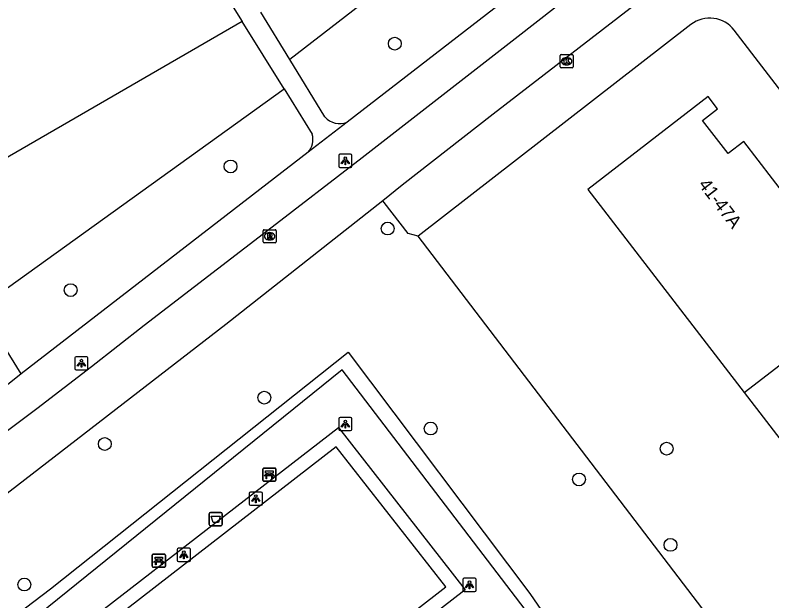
# Model space of a CAD drawing. Extents: x 159353 to 160616, y 385893 to 387321.
# Drawn here: x 159867.4 to 159925, y 386579.5 to 386624.1 of the extents above; entities that cross this region are included whole.
import ezdxf

# ---------------------------------------------------------------- set-up
doc = ezdxf.new("R2010")
doc.units = 0
for name, color, linetype in [('IMGEO_Afvalbak', 7, 'Continuous'), ('IMGEO_Bank', 7, 'Continuous'), ('IMGEO_Boom', 7, 'Continuous'), ('IMGEO_Groenvoorziening', 7, 'Continuous'), ('IMGEO_Haag', 7, 'Continuous'), ('IMGEO_Kolk', 7, 'Continuous'), ('IMGEO_Lichtpunt', 7, 'Continuous'), ('IMGEO_Pand', 7, 'Continuous'), ('IMGEO_Pand_nummerreeks', 7, 'Continuous'), ('IMGEO_Rioolput', 7, 'Continuous'), ('IMGEO_Voetpad_open', 7, 'Continuous')]:
    doc.layers.add(name, color=color, linetype=linetype)

msp = doc.modelspace()

# ---------------------------------------------------------------- linework, layer by layer
at = {"layer": 'IMGEO_Afvalbak'}
for p, q in [((159882.201, 386585.359), (159882.201, 386586.159)), ((159882.201, 386586.159), (159882.201, 386585.359)), ((159882.301, 386586.259), (159883.091, 386586.259)), ((159883.091, 386586.259), (159882.301, 386586.259)), ((159883.191, 386586.159), (159883.191, 386585.359)), ((159883.191, 386585.359), (159883.191, 386586.159)), ((159883.091, 386585.259), (159882.301, 386585.259)), ((159882.301, 386585.259), (159883.091, 386585.259))]:
    msp.add_line(p, q, dxfattribs=at)
msp.add_lwpolyline([(159882.344, 386585.973), (159883.048, 386585.973), (159882.899, 386585.503), (159882.493, 386585.503), (159882.344, 386585.973)], dxfattribs=at)
for centre, start, end in [((159882.301, 386586.159), 90, 180), ((159882.301, 386586.159), 90, 180), ((159883.091, 386586.159), 0, 90), ((159883.091, 386586.159), 360, 90), ((159882.301, 386585.359), 180, 270), ((159882.301, 386585.359), 180, 270), ((159883.091, 386585.359), 270, 0), ((159883.091, 386585.359), 270, 0)]:
    msp.add_arc(centre, 0.1, start, end, dxfattribs=at)
at = {"layer": 'IMGEO_Bank'}
for p, q in [((159886.276, 386588.719), (159886.276, 386589.56)), ((159886.276, 386589.56), (159886.276, 386588.719)), ((159886.351, 386589.644), (159887.192, 386589.644)), ((159887.192, 386589.644), (159886.351, 386589.644)), ((159887.276, 386589.569), (159887.276, 386588.728)), ((159887.276, 386588.728), (159887.276, 386589.569)), ((159886.973, 386589.042), (159886.58, 386589.042)), ((159886.585, 386589.15), (159886.585, 386589.256)), ((159886.629, 386589.256), (159886.629, 386589.15)), ((159886.917, 386589.262), (159886.635, 386589.262)), ((159886.635, 386589.144), (159886.917, 386589.144)), ((159886.923, 386589.15), (159886.923, 386589.256)), ((159886.967, 386589.256), (159886.967, 386589.15)), ((159887.201, 386588.644), (159886.36, 386588.644)), ((159886.36, 386588.644), (159887.201, 386588.644)), ((159877.87, 386582.172), (159877.87, 386583.013)), ((159877.87, 386583.013), (159877.87, 386582.172)), ((159877.945, 386583.097), (159878.786, 386583.097)), ((159878.786, 386583.097), (159877.945, 386583.097)), ((159878.87, 386583.022), (159878.87, 386582.181)), ((159878.87, 386582.181), (159878.87, 386583.022)), ((159878.567, 386582.495), (159878.174, 386582.495)), ((159878.179, 386582.603), (159878.179, 386582.709)), ((159878.223, 386582.709), (159878.223, 386582.603)), ((159878.511, 386582.715), (159878.229, 386582.715)), ((159878.229, 386582.597), (159878.511, 386582.597)), ((159878.517, 386582.603), (159878.517, 386582.709)), ((159878.561, 386582.709), (159878.561, 386582.603)), ((159878.795, 386582.097), (159877.954, 386582.097)), ((159877.954, 386582.097), (159878.795, 386582.097))]:
    msp.add_line(p, q, dxfattribs=at)
for points in [[(159886.579, 386589.262), (159886.493, 386589.262), (159886.493, 386589.423), (159887.056, 386589.423), (159887.056, 386589.262), (159886.973, 386589.262)], [(159886.523, 386589.042), (159886.381, 386589.042), (159886.493, 386589.144), (159886.579, 386589.144)], [(159886.573, 386589.035), (159886.573, 386588.828), (159886.53, 386588.828), (159886.53, 386589.035)], [(159886.973, 386589.144), (159887.056, 386589.144), (159887.168, 386589.042), (159887.029, 386589.042)], [(159887.023, 386589.035), (159887.023, 386588.828), (159886.979, 386588.828), (159886.979, 386589.035)], [(159878.117, 386582.495), (159877.975, 386582.495), (159878.087, 386582.597), (159878.173, 386582.597)], [(159878.173, 386582.715), (159878.087, 386582.715), (159878.087, 386582.876), (159878.65, 386582.876), (159878.65, 386582.715), (159878.567, 386582.715)], [(159878.167, 386582.488), (159878.167, 386582.281), (159878.124, 386582.281), (159878.124, 386582.488)], [(159878.567, 386582.597), (159878.65, 386582.597), (159878.762, 386582.495), (159878.623, 386582.495)], [(159878.617, 386582.488), (159878.617, 386582.281), (159878.573, 386582.281), (159878.573, 386582.488)]]:
    msp.add_lwpolyline(points, dxfattribs=at)
for centre, radius, start, end in [((159886.354, 386589.566), 0.0779, 92.4484, 184.28452), ((159886.354, 386589.566), 0.0779, 92.4484, 184.28452), ((159887.198, 386589.566), 0.0779, 2.4484, 94.28452), ((159887.198, 386589.566), 0.0779, 2.4484, 94.28452), ((159886.354, 386588.722), 0.0779, 182.4484, 274.28452), ((159886.354, 386588.722), 0.0779, 182.4484, 274.28452), ((159886.523, 386589.035), 0.00671, 2.89567, 87.10433), ((159886.58, 386589.035), 0.00671, 92.89567, 177.10433), ((159886.578, 386589.255), 0.00671, 2.89567, 87.10433), ((159886.578, 386589.151), 0.00671, 272.89567, 357.10433), ((159886.635, 386589.255), 0.00671, 92.89567, 177.10433), ((159886.635, 386589.151), 0.00671, 182.89567, 267.10433), ((159886.917, 386589.255), 0.00671, 2.89567, 87.10433), ((159886.917, 386589.151), 0.00671, 272.89567, 357.10433), ((159886.974, 386589.255), 0.00671, 92.89567, 177.10433), ((159886.974, 386589.151), 0.00671, 182.89567, 267.10433), ((159886.972, 386589.035), 0.00671, 2.89567, 87.10433), ((159887.029, 386589.035), 0.00671, 92.89567, 177.10433), ((159887.198, 386588.722), 0.0779, 272.4484, 4.28452), ((159887.198, 386588.722), 0.0779, 272.4484, 4.28452), ((159877.948, 386583.019), 0.0779, 92.4484, 184.28452), ((159877.948, 386583.019), 0.0779, 92.4484, 184.28452), ((159878.792, 386583.019), 0.0779, 2.4484, 94.28452), ((159878.792, 386583.019), 0.0779, 2.4484, 94.28452), ((159878.117, 386582.488), 0.00671, 2.89567, 87.10433), ((159878.174, 386582.488), 0.00671, 92.89567, 177.10433), ((159878.172, 386582.708), 0.00671, 2.89567, 87.10433), ((159878.172, 386582.604), 0.00671, 272.89567, 357.10433), ((159878.229, 386582.708), 0.00671, 92.89567, 177.10433), ((159878.229, 386582.604), 0.00671, 182.89567, 267.10433), ((159878.511, 386582.708), 0.00671, 2.89567, 87.10433), ((159878.511, 386582.604), 0.00671, 272.89567, 357.10433), ((159878.568, 386582.708), 0.00671, 92.89567, 177.10433), ((159878.568, 386582.604), 0.00671, 182.89567, 267.10433), ((159878.566, 386582.488), 0.00671, 2.89567, 87.10433), ((159878.623, 386582.488), 0.00671, 92.89567, 177.10433), ((159877.948, 386582.175), 0.0779, 182.4484, 274.28452), ((159877.948, 386582.175), 0.0779, 182.4484, 274.28452), ((159878.792, 386582.175), 0.0779, 272.4484, 4.28452), ((159878.792, 386582.175), 0.0779, 272.4484, 4.28452)]:
    msp.add_arc(centre, radius, start, end, dxfattribs=at)
at = {"layer": 'IMGEO_Boom'}
for centre in [(159896.318, 386621.931), (159883.827, 386612.588), (159895.776, 386607.863), (159871.661, 386603.18), (159886.395, 386595.001), (159899.053, 386592.651), (159874.257, 386591.478), (159917.002, 386591.118), (159910.336, 386588.779), (159917.291, 386583.8), (159868.137, 386580.787)]:
    msp.add_circle(centre, 0.489, dxfattribs=at)
at = {"layer": 'IMGEO_Groenvoorziening'}
for points in [[(159907.285, 386635.368), (159888.339, 386620.715)], [(159884.716, 386623.61), (159856.698, 386607.408)], [(159867.91, 386596.802), (159864.765, 386601.856), (159887.9, 386618.48)], [(159951.895, 386536.745), (159940.008, 386552.331), (159922.277, 386575.578), (159898.089, 386607.292)]]:
    msp.add_lwpolyline(points, dxfattribs=at)
at = {"layer": 'IMGEO_Haag'}
for points in [[(159868.235, 386520.386), (159853.08, 386512.967), (159832.901, 386551.867), (159848.013, 386563.682), (159870.125, 386580.456), (159892.764, 386598.468), (159906.593, 386580.097), (159911.532, 386572.899), (159913.328, 386568.723)], [(159912.832, 386568.343), (159908.045, 386576.538), (159892.32, 386597.107), (159870.65, 386579.64), (159860.843, 386571.736), (159835.685, 386551.458), (159846.696, 386527.931)]]:
    msp.add_lwpolyline(points, dxfattribs=at)
at = {"layer": 'IMGEO_Kolk'}
for p, q in [((159908.892, 386620.164), (159908.892, 386621.016)), ((159908.967, 386621.09), (159909.819, 386621.09)), ((159909.893, 386621.016), (159909.893, 386620.164)), ((159909.38, 386620.87), (159909.405, 386620.87)), ((159909.819, 386620.09), (159908.967, 386620.09)), ((159909.403, 386620.31), (159909.378, 386620.31))]:
    msp.add_line(p, q, dxfattribs=at)
for points in [[(159908.892, 386620.164), (159908.892, 386621.016)], [(159908.967, 386621.09), (159909.819, 386621.09)], [(159909.893, 386621.016), (159909.893, 386620.164)], [(159909.213, 386620.79), (159909.336, 386620.79), (159909.336, 386620.639), (159909.466, 386620.79), (159909.63, 386620.79), (159909.484, 386620.639), (159909.637, 386620.39), (159909.485, 386620.39), (159909.4, 386620.554), (159909.336, 386620.487), (159909.336, 386620.39), (159909.213, 386620.39), (159909.213, 386620.79)], [(159909.819, 386620.09), (159908.967, 386620.09)]]:
    msp.add_lwpolyline(points, dxfattribs=at)
for centre, start, end in [((159908.969, 386621.014), 91.55205, 178.44795), ((159908.969, 386621.014), 91.55205, 178.44795), ((159909.817, 386621.014), 1.55205, 88.44795), ((159909.817, 386621.014), 1.55205, 88.44795), ((159908.969, 386620.166), 181.55205, 268.44795), ((159908.969, 386620.166), 181.55205, 268.44795), ((159909.817, 386620.166), 271.55205, 358.44795), ((159909.817, 386620.166), 271.55205, 358.44795)]:
    msp.add_arc(centre, 0.0765, start, end, dxfattribs=at)
for centre, major_axis, ratio, start_param, end_param in [((159909.379, 386620.59), (-0.387, 0.002), 0.722429, 4.712389, 7.853982), ((159909.404, 386620.59), (-0.39, 0.002), 0.717154, 1.570796, 4.712389)]:
    msp.add_ellipse(centre, major_axis=major_axis, ratio=ratio, start_param=start_param, end_param=end_param, dxfattribs=at)
at = {"layer": 'IMGEO_Lichtpunt'}
for p, q in [((159892.959, 386613.512), (159892.151, 386613.512)), ((159892.959, 386613.512), (159892.151, 386613.512)), ((159892.057, 386613.417), (159892.057, 386612.61)), ((159892.057, 386613.417), (159892.057, 386612.61)), ((159893.053, 386612.61), (159893.053, 386613.417)), ((159893.053, 386612.61), (159893.053, 386613.417)), ((159892.151, 386612.516), (159892.959, 386612.516)), ((159892.151, 386612.516), (159892.959, 386612.516)), ((159871.979, 386598.019), (159871.979, 386597.212)), ((159871.979, 386598.019), (159871.979, 386597.212)), ((159872.881, 386598.114), (159872.073, 386598.114)), ((159872.881, 386598.114), (159872.073, 386598.114)), ((159872.975, 386597.212), (159872.975, 386598.019)), ((159872.975, 386597.212), (159872.975, 386598.019)), ((159872.073, 386597.118), (159872.881, 386597.118)), ((159872.073, 386597.118), (159872.881, 386597.118)), ((159892.06, 386593.391), (159892.06, 386592.584)), ((159892.06, 386593.391), (159892.06, 386592.584)), ((159892.962, 386593.486), (159892.154, 386593.486)), ((159892.962, 386593.486), (159892.154, 386593.486)), ((159893.056, 386592.584), (159893.056, 386593.391)), ((159893.056, 386592.584), (159893.056, 386593.391)), ((159892.154, 386592.49), (159892.962, 386592.49)), ((159892.154, 386592.49), (159892.962, 386592.49)), ((159885.253, 386587.717), (159885.253, 386586.91)), ((159885.253, 386587.717), (159885.253, 386586.91)), ((159886.155, 386587.812), (159885.347, 386587.812)), ((159886.155, 386587.812), (159885.347, 386587.812)), ((159886.249, 386586.91), (159886.249, 386587.717)), ((159886.249, 386586.91), (159886.249, 386587.717)), ((159885.347, 386586.816), (159886.155, 386586.816)), ((159885.347, 386586.816), (159886.155, 386586.816)), ((159880.675, 386583.541), (159879.867, 386583.541)), ((159880.675, 386583.541), (159879.867, 386583.541)), ((159879.773, 386583.446), (159879.773, 386582.639)), ((159879.773, 386583.446), (159879.773, 386582.639)), ((159880.769, 386582.639), (159880.769, 386583.446)), ((159880.769, 386582.639), (159880.769, 386583.446)), ((159879.867, 386582.545), (159880.675, 386582.545)), ((159879.867, 386582.545), (159880.675, 386582.545)), ((159902.407, 386581.259), (159901.599, 386581.259)), ((159902.407, 386581.259), (159901.599, 386581.259)), ((159901.505, 386581.164), (159901.505, 386580.357)), ((159901.505, 386581.164), (159901.505, 386580.357)), ((159902.501, 386580.357), (159902.501, 386581.164)), ((159902.501, 386580.357), (159902.501, 386581.164)), ((159901.599, 386580.263), (159902.407, 386580.263)), ((159901.599, 386580.263), (159902.407, 386580.263))]:
    msp.add_line(p, q, dxfattribs=at)
for points in [[(159892.431, 386613.081), (159892.47, 386613.053), (159892.282, 386612.791), (159892.244, 386612.818), (159892.431, 386613.081)], [(159892.533, 386613.033), (159892.58, 386613.033), (159892.58, 386612.711), (159892.533, 386612.711), (159892.533, 386613.033)], [(159892.643, 386613.053), (159892.681, 386613.08), (159892.868, 386612.818), (159892.829, 386612.79), (159892.643, 386613.053)], [(159872.353, 386597.683), (159872.392, 386597.655), (159872.204, 386597.393), (159872.166, 386597.42), (159872.353, 386597.683)], [(159872.455, 386597.635), (159872.502, 386597.635), (159872.502, 386597.313), (159872.455, 386597.313), (159872.455, 386597.635)], [(159872.565, 386597.655), (159872.603, 386597.682), (159872.79, 386597.42), (159872.751, 386597.392), (159872.565, 386597.655)], [(159892.434, 386593.055), (159892.473, 386593.027), (159892.285, 386592.765), (159892.247, 386592.792), (159892.434, 386593.055)], [(159892.536, 386593.007), (159892.583, 386593.007), (159892.583, 386592.685), (159892.536, 386592.685), (159892.536, 386593.007)], [(159892.646, 386593.027), (159892.684, 386593.054), (159892.871, 386592.792), (159892.832, 386592.764), (159892.646, 386593.027)], [(159885.627, 386587.381), (159885.666, 386587.353), (159885.478, 386587.091), (159885.44, 386587.118), (159885.627, 386587.381)], [(159885.729, 386587.333), (159885.776, 386587.333), (159885.776, 386587.011), (159885.729, 386587.011), (159885.729, 386587.333)], [(159885.839, 386587.353), (159885.877, 386587.38), (159886.064, 386587.118), (159886.025, 386587.09), (159885.839, 386587.353)], [(159880.147, 386583.11), (159880.186, 386583.082), (159879.998, 386582.82), (159879.96, 386582.847), (159880.147, 386583.11)], [(159880.249, 386583.062), (159880.296, 386583.062), (159880.296, 386582.74), (159880.249, 386582.74), (159880.249, 386583.062)], [(159880.359, 386583.082), (159880.397, 386583.109), (159880.584, 386582.847), (159880.545, 386582.819), (159880.359, 386583.082)], [(159901.879, 386580.828), (159901.918, 386580.8), (159901.73, 386580.538), (159901.692, 386580.565), (159901.879, 386580.828)], [(159901.981, 386580.78), (159902.028, 386580.78), (159902.028, 386580.458), (159901.981, 386580.458), (159901.981, 386580.78)], [(159902.091, 386580.8), (159902.129, 386580.827), (159902.316, 386580.565), (159902.277, 386580.537), (159902.091, 386580.8)]]:
    msp.add_lwpolyline(points, dxfattribs=at)
for centre in [(159892.556, 386613.215), (159872.478, 386597.817), (159892.559, 386593.189), (159885.752, 386587.515), (159880.272, 386583.244), (159902.004, 386580.962)]:
    msp.add_circle(centre, 0.0994, dxfattribs=at)
for centre, start, end in [((159892.151, 386613.417), 90, 180), ((159892.151, 386613.417), 90, 180), ((159892.959, 386613.417), 0, 90), ((159892.959, 386613.417), 0, 90), ((159892.151, 386612.61), 180, 270), ((159892.151, 386612.61), 180, 270), ((159892.959, 386612.61), 270, 0), ((159892.959, 386612.61), 270, 360), ((159872.073, 386598.019), 90, 180), ((159872.073, 386598.019), 90, 180), ((159872.881, 386598.019), 0, 90), ((159872.881, 386598.019), 0, 90), ((159872.073, 386597.212), 180, 270), ((159872.073, 386597.212), 180, 270), ((159872.881, 386597.212), 270, 0), ((159872.881, 386597.212), 270, 360), ((159892.154, 386593.391), 90, 180), ((159892.154, 386593.391), 90, 180), ((159892.962, 386593.391), 0, 90), ((159892.962, 386593.391), 0, 90), ((159892.154, 386592.584), 180, 270), ((159892.154, 386592.584), 180, 270), ((159892.962, 386592.584), 270, 0), ((159892.962, 386592.584), 270, 360), ((159885.347, 386587.717), 90, 180), ((159885.347, 386587.717), 90, 180), ((159886.155, 386587.717), 0, 90), ((159886.155, 386587.717), 0, 90), ((159885.347, 386586.91), 180, 270), ((159885.347, 386586.91), 180, 270), ((159886.155, 386586.91), 270, 0), ((159886.155, 386586.91), 270, 360), ((159879.867, 386583.446), 90, 180), ((159879.867, 386583.446), 90, 180), ((159880.675, 386583.446), 0, 90), ((159880.675, 386583.446), 0, 90), ((159879.867, 386582.639), 180, 270), ((159879.867, 386582.639), 180, 270), ((159880.675, 386582.639), 270, 0), ((159880.675, 386582.639), 270, 360), ((159901.599, 386581.164), 90, 180), ((159901.599, 386581.164), 90, 180), ((159902.407, 386581.164), 0, 90), ((159902.407, 386581.164), 0, 90), ((159901.599, 386580.357), 180, 270), ((159901.599, 386580.357), 180, 270), ((159902.407, 386580.357), 270, 0), ((159902.407, 386580.357), 270, 360)]:
    msp.add_arc(centre, 0.0946, start, end, dxfattribs=at)
at = {"layer": 'IMGEO_Pand'}
for points in [[(159932.103, 386602.473), (159929.328, 386606.085), (159928.137, 386605.169), (159926.037, 386607.902), (159927.223, 386608.814), (159922.862, 386614.489), (159921.673, 386613.575), (159919.737, 386616.094), (159920.88, 386616.972), (159920.17, 386617.896), (159910.993, 386610.845), (159922.892, 386595.396)], [(159922.892, 386595.396), (159932.103, 386602.473)], [(159922.892, 386595.396), (159934.791, 386579.947)]]:
    msp.add_lwpolyline(points, dxfattribs=at)
at = {"layer": 'IMGEO_Rioolput'}
for p, q in [((159886.299, 386606.85), (159886.299, 386607.702)), ((159886.374, 386607.776), (159887.226, 386607.776)), ((159887.3, 386607.702), (159887.3, 386606.85)), ((159886.787, 386607.556), (159886.812, 386607.556)), ((159887.226, 386606.776), (159886.374, 386606.776)), ((159886.81, 386606.996), (159886.785, 386606.996))]:
    msp.add_line(p, q, dxfattribs=at)
for points in [[(159886.299, 386606.85), (159886.299, 386607.702)], [(159886.374, 386607.776), (159887.226, 386607.776)], [(159887.3, 386607.702), (159887.3, 386606.85)], [(159886.888, 386607.474), (159886.636, 386607.476), (159886.636, 386607.076)], [(159886.636, 386607.076), (159886.76, 386607.076), (159886.76, 386607.238), (159886.771, 386607.238)], [(159886.814, 386607.395), (159886.76, 386607.395), (159886.76, 386607.314)], [(159886.76, 386607.314), (159886.812, 386607.314)], [(159886.818, 386607.209), (159886.889, 386607.076), (159887.029, 386607.076), (159886.964, 386607.202)], [(159887.226, 386606.776), (159886.374, 386606.776)]]:
    msp.add_lwpolyline(points, dxfattribs=at)
for centre, radius, start, end in [((159886.376, 386607.7), 0.0765, 91.55205, 178.44795), ((159886.376, 386607.7), 0.0765, 91.55205, 178.44795), ((159887.224, 386607.7), 0.0765, 1.55205, 88.44795), ((159887.224, 386607.7), 0.0765, 1.55205, 88.44795), ((159886.77, 386607.185), 0.0533, 26.02933, 88.69889), ((159886.796, 386607.503), 0.19, 274.7715, 282.96867), ((159886.82, 386607.299), 0.0964, 77.00612, 93.18647), ((159886.834, 386607.356), 0.0378, 276.66336, 79.67722), ((159886.887, 386607.364), 0.109, 350.36119, 89.41601), ((159886.885, 386607.364), 0.112, 277.58423, 350.98172), ((159886.869, 386607.149), 0.108, 29.51342, 73.79051), ((159886.376, 386606.852), 0.0765, 181.55205, 268.44795), ((159886.376, 386606.852), 0.0765, 181.55205, 268.44795), ((159887.224, 386606.852), 0.0765, 271.55205, 358.44795), ((159887.224, 386606.852), 0.0765, 271.55205, 358.44795)]:
    msp.add_arc(centre, radius, start, end, dxfattribs=at)
for centre, major_axis, ratio, start_param, end_param in [((159886.786, 386607.276), (-0.387, 0.002), 0.722429, 4.712389, 7.853982), ((159886.811, 386607.276), (-0.39, 0.002), 0.717154, 1.570796, 4.712389)]:
    msp.add_ellipse(centre, major_axis=major_axis, ratio=ratio, start_param=start_param, end_param=end_param, dxfattribs=at)
at = {"layer": 'IMGEO_Voetpad_open'}
for points in [[(159866.761, 386592.415), (159869.096, 386594.185), (159873.236, 386597.377), (159877.264, 386600.51), (159886.664, 386607.739), (159893.849, 386613.258), (159905.715, 386622.497), (159920.444, 386634.001)], [(159922.937, 386631.272), (159921.658, 386630.358), (159903.806, 386616.561), (159896.886, 386611.156), (159895.402, 386609.984)], [(159911.115, 386630.215), (159892.693, 386615.968)], [(159882.164, 386627.593), (159883.338, 386625.815), (159884.716, 386623.61)], [(159888.339, 386620.715), (159886.127, 386624.321)], [(159887.9, 386618.48), (159884.716, 386623.61)], [(159918.853, 386623.383), (159898.089, 386607.292)], [(159973.106, 386556.66), (159922.14, 386622.955)], [(159891.01, 386616.361), (159888.339, 386620.715)], [(159887.9, 386618.48), (159890.032, 386615.044)], [(159892.693, 386615.968), (159889.72, 386613.668)], [(159889.72, 386613.668), (159867.91, 386596.802)], [(159895.402, 386609.984), (159883.468, 386600.561), (159865.36, 386586.583)], [(159898.089, 386607.292), (159897.345, 386607.476), (159895.505, 386609.853), (159895.402, 386609.984)], [(159867.91, 386596.802), (159866.854, 386595.985), (159866.704, 386595.876)], [(159887.755, 386549.136), (159887.525, 386548.869), (159885.213, 386553.204), (159883.085, 386565.997), (159873.436, 386578.327), (159892.035, 386592.722), (159901.662, 386580.391), (159884.455, 386567.051), (159886.557, 386554.32), (159900.837, 386565.265), (159903.749, 386561.385)], [(159900.194, 386580.602), (159891.872, 386591.255), (159874.947, 386578.146), (159883.292, 386567.488), (159900.194, 386580.602)]]:
    msp.add_lwpolyline(points, dxfattribs=at)
for centre, radius, start, end in [((159920.284, 386621.537), 2.336, 37.38525, 127.77727), ((159892.116, 386617.296), 1.448, 220.21898, 293.4936), ((159888.718, 386614.618), 1.381, 316.49815, 17.95092)]:
    msp.add_arc(centre, radius, start, end, dxfattribs=at)

# ---------------------------------------------------------------- texts
at = {"layer": 'IMGEO_Pand_nummerreeks'}
msp.add_text('41-47A', height=1, rotation=307.56957, dxfattribs=at).set_placement((159919.367, 386611.193))

doc.saveas('drawing.dxf')
